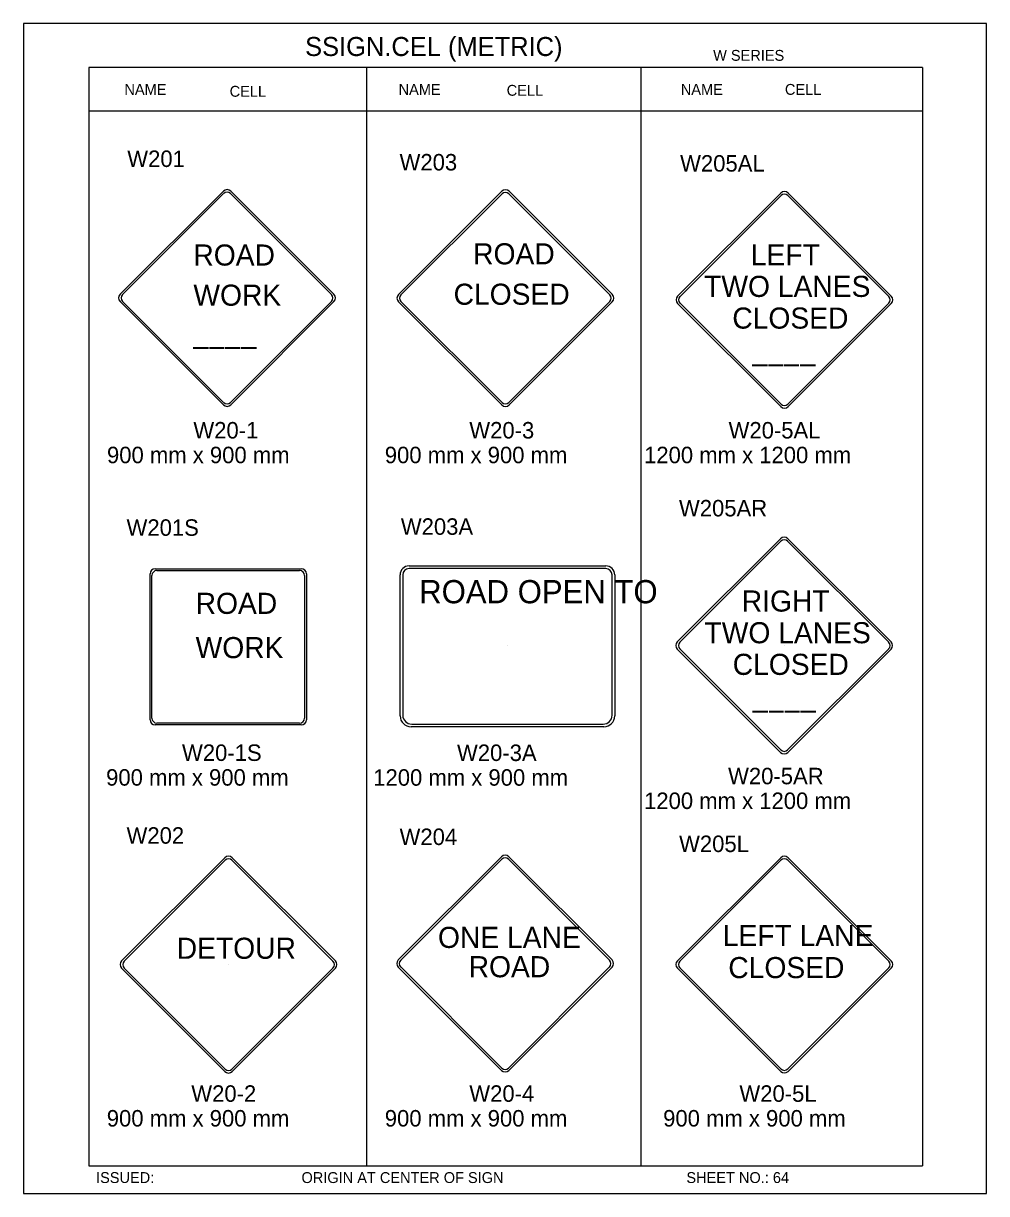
# Model space of a CAD drawing. Extents: x -12 to 6962, y -3756 to 679.
# Drawn here: x 1961.2 to 2136.4, y -696.1 to -483 of the extents above; entities that cross this region are included whole.
import ezdxf

# ---------------------------------------------------------------- set-up
doc = ezdxf.new("R2010")
doc.units = 0
for name, color, linetype in [('Level 1', 7, 'Continuous'), ('Level 2', 7, 'Continuous'), ('Level 3', 7, 'Continuous'), ('Level 62', 7, 'Continuous')]:
    doc.layers.add(name, color=color, linetype=linetype)

msp = doc.modelspace()

# ---------------------------------------------------------------- linework, layer by layer
at = {"layer": 'Level 1'}
for p, q in [((2124.8, -491.06), (1973.05, -491.06)), ((1973.05, -491.06), (1973.05, -691.06)), ((2023.63, -491.06), (2023.63, -691.06)), ((2073.5, -491.06), (2073.5, -691.06)), ((2124.8, -491.06), (2124.8, -691.06)), ((2124.8, -498.98), (1973.05, -498.98)), ((1978.77, -532.34), (1997.56, -513.56)), ((1979.22, -532.4), (1997.61, -514.01)), ((1998.84, -514.01), (2017.23, -532.4)), ((1998.9, -513.56), (2017.68, -532.34)), ((2029.43, -532.38), (2048.21, -513.59)), ((2029.87, -532.43), (2048.27, -514.04)), ((2049.5, -514.04), (2067.89, -532.43)), ((2049.55, -513.59), (2068.34, -532.38)), ((2080.2, -532.68), (2098.98, -513.9)), ((2080.65, -532.74), (2099.04, -514.35)), ((2100.27, -514.35), (2118.66, -532.74)), ((2100.32, -513.9), (2119.1, -532.68)), ((1997.56, -552.47), (1978.77, -533.68)), ((1997.61, -552.02), (1979.22, -533.63)), ((1998.23, -533.01), (1998.23, -533.01)), ((2017.23, -533.63), (1998.84, -552.02)), ((2017.68, -533.68), (1998.9, -552.47)), ((2048.21, -552.5), (2029.43, -533.72)), ((2048.27, -552.05), (2029.87, -533.66)), ((2048.88, -533.05), (2048.88, -533.05)), ((2067.89, -533.66), (2049.5, -552.05)), ((2068.33, -533.72), (2049.55, -552.5)), ((2098.98, -552.8), (2080.2, -534.02)), ((2099.04, -552.36), (2080.65, -533.97)), ((2099.65, -533.35), (2099.65, -533.35)), ((2118.66, -533.97), (2100.27, -552.36)), ((2119.1, -534.02), (2100.32, -552.8)), ((2080.16, -595.64), (2098.94, -576.86)), ((2080.61, -595.69), (2099, -577.31)), ((2100.23, -577.31), (2118.62, -595.69)), ((2100.28, -576.86), (2119.07, -595.64)), ((1984.21, -609.82), (1984.21, -583.26)), ((1984.56, -609.55), (1984.56, -583.53)), ((1985.16, -582.31), (2011.72, -582.31)), ((1985.43, -582.66), (2011.44, -582.66)), ((2012.31, -583.53), (2012.31, -609.55)), ((2012.67, -583.26), (2012.67, -609.82)), ((2029.72, -609.11), (2029.72, -583.44)), ((2031.35, -581.81), (2067.15, -581.81)), ((2068.78, -583.44), (2068.78, -609.11)), ((1998.44, -596.54), (1998.44, -596.54)), ((2049.29, -596.33), (2049.29, -596.33)), ((2099.75, -596.24), (2099.75, -596.24)), ((2098.94, -615.76), (2080.16, -596.98)), ((2099, -615.31), (2080.61, -596.92)), ((2118.62, -596.92), (2100.23, -615.31)), ((2119.07, -596.98), (2100.28, -615.76)), ((2011.72, -610.77), (1985.16, -610.77)), ((2011.44, -610.41), (1985.43, -610.41)), ((2066.78, -611.11), (2031.72, -611.11)), ((1979.04, -653.74), (1997.83, -634.96)), ((1999.17, -634.96), (2017.95, -653.74)), ((2029.38, -653.56), (2048.16, -634.77)), ((2049.5, -634.77), (2068.29, -653.56)), ((2080.18, -653.73), (2098.97, -634.94)), ((2100.31, -634.94), (2119.09, -653.73)), ((1979.49, -653.8), (1997.88, -635.41)), ((1999.11, -635.41), (2017.5, -653.8)), ((2029.82, -653.61), (2048.22, -635.22)), ((2049.45, -635.22), (2067.84, -653.61)), ((2080.63, -653.78), (2099.02, -635.39)), ((2100.25, -635.39), (2118.64, -653.78)), ((2048.83, -654.15), (2048.83, -654.15)), ((1997.83, -673.87), (1979.04, -655.08)), ((1997.88, -673.42), (1979.49, -655.03)), ((1998.51, -654.45), (1998.51, -654.45)), ((2017.5, -655.03), (1999.11, -673.42)), ((2017.95, -655.08), (1999.17, -673.87)), ((2048.16, -673.68), (2029.38, -654.9)), ((2048.22, -673.24), (2029.82, -654.84)), ((2067.84, -654.84), (2049.45, -673.24)), ((2068.29, -654.9), (2049.5, -673.68)), ((2098.97, -673.85), (2080.18, -655.07)), ((2099.02, -673.4), (2080.63, -655.01)), ((2099.83, -654.45), (2099.83, -654.45)), ((2118.64, -655.01), (2100.25, -673.4)), ((2119.09, -655.07), (2100.31, -673.85)), ((1973.05, -691.06), (2124.8, -691.06))]:
    msp.add_line(p, q, dxfattribs=at)
for centre, radius, start, end in [((1998.23, -514.23), 0.949, 45, 135), ((2048.88, -514.26), 0.949, 45, 135), ((1998.23, -514.62), 0.87, 45, 135), ((2048.88, -514.65), 0.87, 45, 135), ((2099.65, -514.57), 0.949, 45, 135), ((2099.65, -514.96), 0.87, 45, 135), ((1979.44, -533.01), 0.949, 135, 225), ((1979.83, -533.01), 0.87, 135, 225), ((2016.62, -533.01), 0.87, 315, 45), ((2017.01, -533.01), 0.949, 315, 45), ((2030.1, -533.05), 0.949, 135, 225), ((2030.49, -533.05), 0.87, 135, 225), ((2067.27, -533.05), 0.87, 315, 45), ((2067.66, -533.05), 0.949, 315, 45), ((2080.87, -533.35), 0.949, 135, 225), ((2118.43, -533.35), 0.949, 315, 45), ((2081.26, -533.35), 0.87, 135, 225), ((2118.04, -533.35), 0.87, 315, 45), ((1998.23, -551.8), 0.949, 225, 315), ((1998.23, -551.41), 0.87, 225, 315), ((2048.88, -551.83), 0.949, 225, 315), ((2048.88, -551.44), 0.87, 225, 315), ((2099.65, -552.13), 0.949, 225, 315), ((2099.65, -551.74), 0.87, 225, 315), ((2099.61, -577.53), 0.949, 45, 135), ((2099.61, -577.92), 0.87, 45, 135), ((1985.16, -583.26), 0.949, 90, 180), ((1985.43, -583.53), 0.87, 90, 180), ((2011.44, -583.53), 0.87, 0, 90), ((2011.72, -583.26), 0.949, 0, 90), ((2031.35, -583.44), 1.63, 90, 180), ((2067.15, -583.44), 1.63, 0, 90), ((2080.83, -596.31), 0.949, 135, 225), ((2081.22, -596.31), 0.87, 135, 225), ((2118, -596.31), 0.87, 315, 45), ((2118.39, -596.31), 0.949, 315, 45), ((2031.72, -609.11), 2, 180, 270), ((2066.78, -609.11), 2, 270, 0), ((1985.16, -609.82), 0.949, 180, 270), ((1985.43, -609.55), 0.87, 180, 270), ((2011.44, -609.55), 0.87, 270, 0), ((2011.72, -609.82), 0.949, 270, 0), ((2099.61, -615.09), 0.949, 225, 315), ((2099.61, -614.7), 0.87, 225, 315), ((1998.5, -635.63), 0.949, 45, 135), ((2048.83, -635.44), 0.949, 45, 135), ((2048.83, -635.84), 0.87, 45, 135), ((2099.64, -635.61), 0.949, 45, 135), ((1998.5, -636.02), 0.87, 45, 135), ((2099.64, -636), 0.87, 45, 135), ((1979.71, -654.41), 0.949, 135, 225), ((1980.11, -654.41), 0.87, 135, 225), ((2016.89, -654.41), 0.87, 315, 45), ((2017.28, -654.41), 0.949, 315, 45), ((2030.05, -654.23), 0.949, 135, 225), ((2030.44, -654.23), 0.87, 135, 225), ((2067.22, -654.23), 0.87, 315, 45), ((2067.62, -654.23), 0.949, 315, 45), ((2080.85, -654.4), 0.949, 135, 225), ((2081.24, -654.4), 0.87, 135, 225), ((2118.03, -654.4), 0.87, 315, 45), ((2118.42, -654.4), 0.949, 315, 45), ((2048.83, -672.62), 0.87, 225, 315), ((1998.5, -673.2), 0.949, 225, 315), ((1998.5, -672.81), 0.87, 225, 315), ((2048.83, -673.01), 0.949, 225, 315), ((2099.64, -673.18), 0.949, 225, 315), ((2099.64, -672.79), 0.87, 225, 315)]:
    msp.add_arc(centre, radius, start, end, dxfattribs=at)
at = {"layer": 'Level 3'}
for p, q in [((2030.21, -583.44), (2030.21, -608.99)), ((2067.15, -582.3), (2031.35, -582.3)), ((2068.29, -608.99), (2068.29, -583.44)), ((2031.84, -610.62), (2066.67, -610.62))]:
    msp.add_line(p, q, dxfattribs=at)
for centre, radius, start, end in [((2031.35, -583.44), 1.14, 90, 180), ((2067.15, -583.44), 1.14, 0, 90), ((2031.84, -608.99), 1.63, 180, 270), ((2066.67, -608.99), 1.63, 270, 0)]:
    msp.add_arc(centre, radius, start, end, dxfattribs=at)
at = {"layer": 'Level 62'}
msp.add_lwpolyline([(1961.17, -696.11), (2136.43, -696.11), (2136.43, -483.01), (1961.17, -483.01)], close=True, dxfattribs=at)

# ---------------------------------------------------------------- texts
at = {"layer": 'Level 1'}
for s, p in [('ROAD', (1992.1, -527.11)), ('ROAD', (2043.01, -526.89)), ('LEFT', (2093.53, -527.06)), ('WORK', (1992.1, -534.42)), ('CLOSED', (2039.45, -534.25)), ('TWO LANES', (2085.04, -532.82)), ('CLOSED', (2090.17, -538.59)), ('____', (1992.1, -541.18)), ('____', (2093.83, -544.35)), ('ROAD', (1992.51, -590.54)), ('RIGHT', (2091.89, -590.12)), ('TWO LANES', (2085.11, -595.89)), ('WORK', (1992.51, -598.6)), ('CLOSED', (2090.24, -601.65)), ('____', (2093.9, -607.41)), ('ONE LANE', (2036.61, -651.37)), ('LEFT LANE', (2088.43, -651.03)), ('DETOUR', (1989.07, -653.35)), ('ROAD', (2042.19, -656.71)), ('CLOSED', (2089.44, -656.87))]:
    msp.add_text(s, height=3.842, dxfattribs=at).set_placement(p)
at = {"layer": 'Level 2'}
for s, p in [('W201', (1980.07, -509.16)), ('W203', (2029.62, -509.79)), ('W205AL', (2080.67, -510)), ('W205AR', (2080.46, -572.79)), ('W203A', (2029.85, -576.14)), ('W201S', (1979.94, -576.32)), ('W202', (1979.94, -632.39)), ('W204', (2029.62, -632.63)), ('W205L', (2080.48, -633.91))]:
    msp.add_text(s, height=3, dxfattribs=at).set_placement(p)
at = {"layer": 'Level 3'}
for s, height, p in [('SSIGN.CEL (METRIC)', 3.4642, (2012.43, -488.95)), ('W SERIES', 1.979, (2086.68, -489.82)), ('NAME', 1.98, (1979.55, -496.02)), ('CELL', 1.98, (1998.7, -496.37)), ('NAME', 1.98, (2029.44, -496.02)), ('CELL', 1.98, (2049.11, -496.19)), ('NAME', 1.98, (2080.79, -496.02)), ('CELL', 1.98, (2099.74, -496.02)), ('W20-1', 3, (1992.1, -558.6)), ('W20-3', 3, (2042.31, -558.6)), ('W20-5AL', 3, (2089.49, -558.6)), ('900 mm x 900 mm', 3, (1976.38, -563.1)), ('900 mm x 900 mm', 3, (2026.93, -563.1)), ('1200 mm x 1200 mm', 3, (2074.11, -563.1)), ('ROAD OPEN TO ', 4.2314, (2033.19, -588.61)), ('W20-1S', 3, (1990.03, -617.32)), ('W20-3A', 3, (2040.07, -617.33)), ('900 mm x 900 mm', 3, (1976.22, -621.82)), ('1200 mm x 900 mm', 3, (2024.83, -621.83)), ('W20-5AR', 3, (2089.4, -621.57)), ('1200 mm x 1200 mm', 3, (2074.11, -626.07)), ('W20-2', 3, (1991.72, -679.39)), ('W20-4', 3, (2042.31, -679.39)), ('W20-5L', 3, (2091.46, -679.39)), ('900 mm x 900 mm', 3, (1976.34, -683.89)), ('900 mm x 900 mm', 3, (2026.93, -683.89)), ('900 mm x 900 mm', 3, (2077.58, -683.89)), ('ISSUED:', 1.98, (1974.39, -694.18)), ('ORIGIN AT CENTER OF SIGN', 1.9795, (2011.77, -694.18)), ('SHEET NO.: 64', 1.9795, (2081.81, -694.18))]:
    msp.add_text(s, height=height, dxfattribs=at).set_placement(p)

doc.saveas('drawing.dxf')
